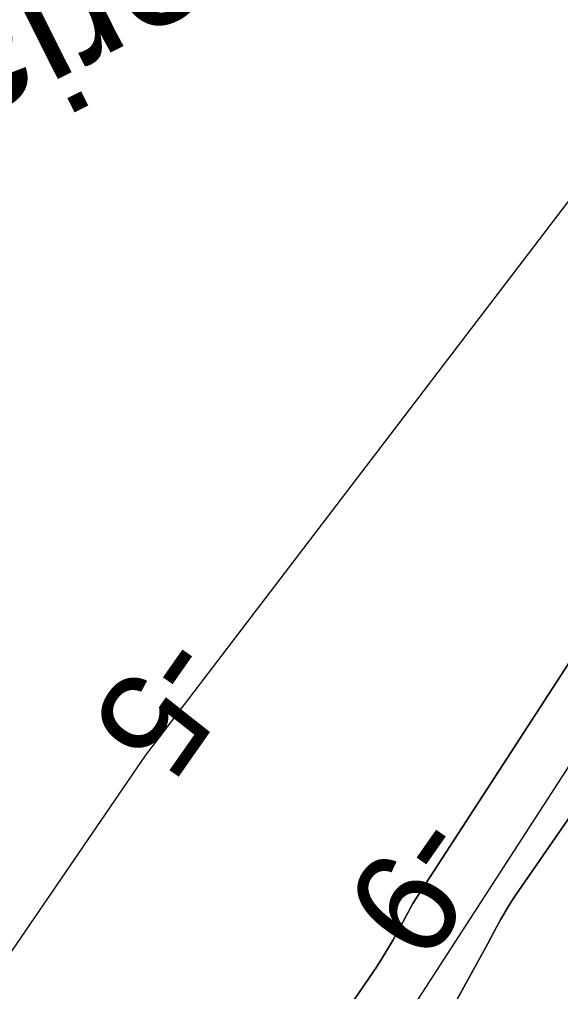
# Model space of a CAD drawing. Extents: x 3905714 to 3926767, y 183354 to 205755.
# Drawn here: x 3917727.7 to 3917901.6, y 195973.7 to 196286.2 of the extents above; entities that cross this region are included whole.
import ezdxf

# ---------------------------------------------------------------- set-up
doc = ezdxf.new("R2010")
doc.units = 0
for name, color, linetype in [('V-RIVR-IDEN', 7, 'Continuous'), ('V-RIVR-RANG', 7, 'Continuous'), ('V-STRM-FMON', 7, 'Continuous'), ('V-TOPO-DPTH', 7, 'Continuous'), ('V-TOPO-MINR', 7, 'Continuous')]:
    doc.layers.add(name, color=color, linetype=linetype)

msp = doc.modelspace()

# ---------------------------------------------------------------- linework, layer by layer
at = {"layer": 'V-TOPO-DPTH'}
for points in [[(3917247.02, 195119.32), (3917257.29, 195131.51), (3917268.63, 195145.5), (3917289.76, 195172.33), (3917291.46, 195174.6), (3917294.14, 195178.5), (3917839.87, 195977.79), (3917842.59, 195981.91), (3917845.22, 195986.09), (3917847.71, 195990.35), (3917850.11, 195994.66), (3917854.03, 196001.98), (3918290.41, 196674.45)], [(3918079.94, 196283.36), (3917887.18, 196004.78), (3917885.91, 196002.88), (3917884.68, 196000.96), (3917882.41, 195997), (3917880.23, 195992.97), (3917879.14, 195990.97), (3917878.04, 195988.96), (3917803.64, 195853.71), (3917764.25, 195784.76), (3917723.41, 195716.72), (3917680.39, 195650.03), (3917635.91, 195584.24), (3917341.29, 195163.26), (3917339.38, 195160.54), (3917337.47, 195157.83), (3917335.55, 195155.11), (3917333.63, 195152.4), (3917331.71, 195149.69), (3917329.79, 195146.98), (3917327.88, 195144.26), (3917325.97, 195141.55), (3917283.94, 195081.5)], [(3917283.94, 195081.5), (3917325.97, 195141.55), (3917327.88, 195144.26), (3917329.79, 195146.98), (3917331.71, 195149.69), (3917333.63, 195152.4), (3917335.55, 195155.11), (3917337.47, 195157.83), (3917339.38, 195160.54), (3917341.29, 195163.26), (3917635.91, 195584.24), (3917680.39, 195650.03), (3917723.41, 195716.72), (3917764.25, 195784.76), (3917803.64, 195853.71), (3917878.04, 195988.96), (3917879.14, 195990.97), (3917880.23, 195992.97), (3917882.41, 195997), (3917884.68, 196000.96), (3917885.91, 196002.88), (3917887.18, 196004.78), (3918079.94, 196283.36)]]:
    msp.add_lwpolyline(points, dxfattribs=at)
at = {"layer": 'V-TOPO-MINR'}
for points in [[(3917170.81, 195157.46), (3917352.14, 195422.16), (3917613.73, 195823.67), (3917768.3, 196049.71), (3917979.36, 196326.3), (3918356.88, 196808.12), (3918386.6, 196840.83), (3918609.55, 197165.01), (3918847.36, 197501.09), (3918954.37, 197652.77), (3918978.15, 197688.46)], [(3918290.41, 196674.45), (3917854.03, 196001.98), (3917850.11, 195994.66), (3917847.71, 195990.35), (3917845.22, 195986.09), (3917842.59, 195981.91), (3917839.87, 195977.79), (3917294.14, 195178.5), (3917291.46, 195174.6), (3917289.76, 195172.33), (3917268.63, 195145.5), (3917257.29, 195131.51), (3917247.02, 195119.32)], [(3918187.77, 196484.59), (3917826.38, 195925.85), (3917806.25, 195889.63), (3917785.32, 195853.9), (3917763.2, 195818.9), (3917740.27, 195784.38), (3917317.65, 195170.91), (3917316.44, 195169.15), (3917314.01, 195165.65), (3917311.57, 195162.16), (3917310.33, 195160.42), (3917307.83, 195156.97), (3917270.29, 195106.03)], [(3918079.94, 196283.36), (3917887.18, 196004.78), (3917885.91, 196002.88), (3917884.68, 196000.96), (3917882.41, 195997), (3917880.23, 195992.97), (3917879.14, 195990.97), (3917878.04, 195988.96), (3917803.64, 195853.71), (3917764.25, 195784.76), (3917723.41, 195716.72), (3917680.39, 195650.03), (3917635.91, 195584.24), (3917341.29, 195163.26), (3917339.38, 195160.54), (3917337.47, 195157.83), (3917335.55, 195155.11), (3917333.63, 195152.4), (3917331.71, 195149.69), (3917329.79, 195146.98), (3917327.88, 195144.26), (3917325.97, 195141.55), (3917283.94, 195081.5)]]:
    msp.add_lwpolyline(points, dxfattribs=at)

# ---------------------------------------------------------------- texts
at = {"layer": 'V-RIVR-IDEN'}
msp.add_text('Aerial', height=42, rotation=206.6647, dxfattribs=at).set_placement((3917811.38, 196338.94))
at = {"layer": 'V-RIVR-RANG'}
for s, p in [('-5', (3917772.14, 196091.6)), ('-9', (3917853.66, 196033.68))]:
    msp.add_text(s, height=33.5, rotation=234.9983, dxfattribs=at).set_placement(p)
at = {"layer": 'V-STRM-FMON'}
msp.add_text('10.42R', height=42, rotation=323.7595, dxfattribs=at).set_placement((3917580.11, 195984.54))

doc.saveas('drawing.dxf')
